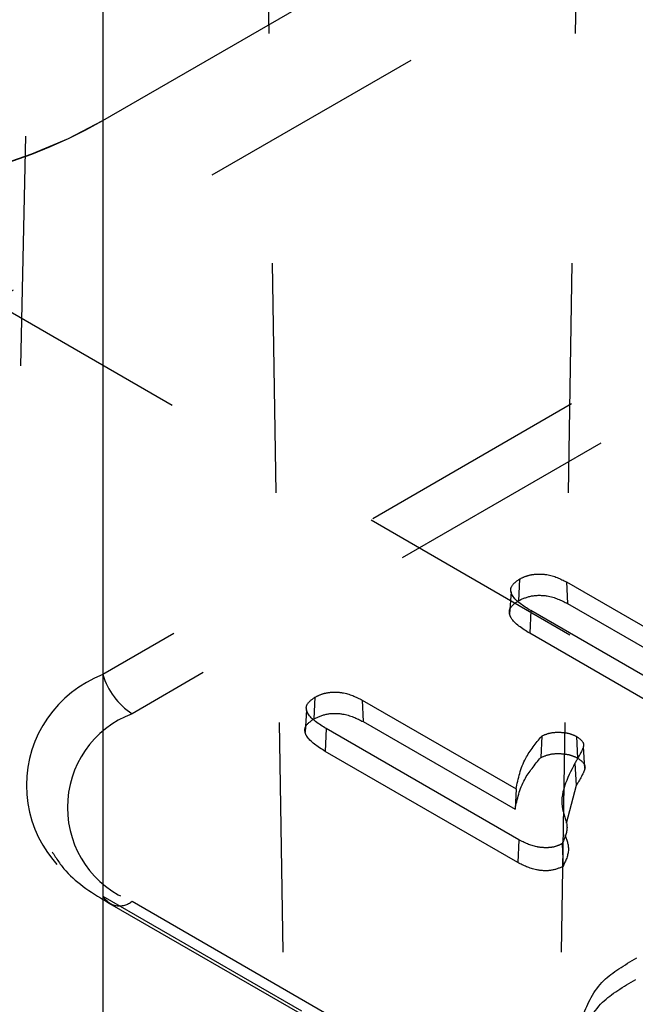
# Model space of a CAD drawing. Header units: inches. Extents: x 1907 to 2452, y -210 to -54.
# Tile 531 of 656: x 2010.025 to 2010.294, y -195.891 to -195.463. Entities that reach past the tile are written whole.
import ezdxf

# ---------------------------------------------------------------- set-up
doc = ezdxf.new("R2010")
doc.units = ezdxf.units.IN
doc.header["$LTSCALE"] = 0.5
doc.header["$MEASUREMENT"] = 0
doc.linetypes.add('HIDDEN', pattern=[0.22499999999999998, 0.15, -0.075])
doc.layers.add('SID-M-H', color=4, linetype='HIDDEN')
doc.layers.add('SID-M-S', color=105, linetype='Continuous')

msp = doc.modelspace()

# ---------------------------------------------------------------- linework, layer by layer
at = {"layer": 'SID-M-H'}
for p, q in [((2015.114866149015, -198.5304592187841), (1991.780342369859, -185.0597253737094)), ((2011.0617421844, -194.9805102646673), (2009.293975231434, -196.0010204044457)), ((2010.149231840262, -196.4686398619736), (2010.1305218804, -195.2416585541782)), ((2010.252272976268, -196.4686398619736), (2010.27098293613, -195.2416585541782)), ((2010.785368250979, -195.3300491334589), (2010.06155816, -195.7478958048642)), ((2010.798125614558, -195.3470579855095), (2010.07431552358, -195.7649046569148)), ((2010.025813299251, -195.6134262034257), (2010.030623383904, -195.3884295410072)), ((2010.243014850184, -195.7063261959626), (2010.242575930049, -195.7157176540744)), ((2010.263611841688, -195.7075482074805), (2010.330633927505, -195.7462392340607)), ((2010.263611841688, -195.7075482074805), (2010.264042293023, -195.7169355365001)), ((2010.239366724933, -195.7117989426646), (2010.238752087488, -195.7214801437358)), ((2010.264042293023, -195.7169355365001), (2010.330203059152, -195.7551293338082)), ((2010.247955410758, -195.7199986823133), (2010.247512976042, -195.7298928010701)), ((2010.331872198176, -195.7684428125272), (2010.247955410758, -195.7199986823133)), ((2010.331442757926, -195.7783444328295), (2010.247512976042, -195.7298928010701)), ((2010.153930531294, -195.7577534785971), (2010.153491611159, -195.7671449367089)), ((2010.174527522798, -195.758975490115), (2010.241549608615, -195.7976665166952)), ((2010.174527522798, -195.758975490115), (2010.174957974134, -195.7683628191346)), ((2010.150282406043, -195.7632262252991), (2010.149667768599, -195.7729074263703)), ((2010.174957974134, -195.7683628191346), (2010.241118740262, -195.8065566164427)), ((2010.158871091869, -195.7714259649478), (2010.158428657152, -195.7813200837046)), ((2010.242787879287, -195.8198700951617), (2010.158871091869, -195.7714259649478)), ((2010.252742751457, -195.7746375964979), (2010.252297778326, -195.7840320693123)), ((2010.267912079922, -195.7748176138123), (2010.268348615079, -195.7842078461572)), ((2010.242358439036, -195.829771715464), (2010.158428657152, -195.7813200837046)), ((2010.27149986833, -195.7888283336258), (2010.270886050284, -195.7791479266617)), ((2010.267219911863, -195.7864373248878), (2010.267804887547, -195.7961983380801)), ((2010.241549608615, -195.7976665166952), (2010.241118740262, -195.8065566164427)), ((2010.267804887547, -195.7961983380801), (2010.263362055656, -195.8128006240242)), ((2010.242787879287, -195.8198700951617), (2010.242358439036, -195.829771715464)), ((2010.26158890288, -195.8215527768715), (2010.262019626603, -195.8314541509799)), ((2010.06155816, -195.8443219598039), (2010.284268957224, -195.9728901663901)), ((2010.06447380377, -195.8475760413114), (2010.287184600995, -195.9761442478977)), ((2010.07431552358, -195.8466014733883), (2010.297026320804, -195.9751696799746))]:
    msp.add_line(p, q, dxfattribs=at)
for centre, radius, start, end in [((2010.079856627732, -195.796108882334), 0.05156873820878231, 110.7834207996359, 249.2165792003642), ((2010.090923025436, -195.7391596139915), 0.03063684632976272, 196.567998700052, 237.1749205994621), ((2010.089818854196, -195.8057530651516), 0.04369148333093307, 110.783420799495, 249.2165792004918), ((2010.068876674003, -195.8402019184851), 0.008398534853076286, 209.3778342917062, 310.360523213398)]:
    msp.add_arc(centre, radius, start, end, dxfattribs=at)
msp.add_ellipse((2009.922363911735, -195.4261736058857), major_axis=(0.1968503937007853, 0), ratio=0.5776834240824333, start_param=3.927333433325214, end_param=5.497444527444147, dxfattribs=at)
for points, knots in [([(2010.243014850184, -195.7063261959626), (2010.244128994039, -195.7057685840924), (2010.246334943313, -195.7046645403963), (2010.250621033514, -195.7039571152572), (2010.257085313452, -195.7042989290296), (2010.260911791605, -195.706203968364), (2010.263611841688, -195.7075482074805)], [0, 0, 0, 0, 0.1880343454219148, 0.3722986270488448, 0.5570796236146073, 1, 1, 1, 1]), ([(2010.247955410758, -195.7199986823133), (2010.244734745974, -195.7179868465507), (2010.24072209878, -195.7154802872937), (2010.239172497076, -195.7115940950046), (2010.239392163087, -195.7089324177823), (2010.241563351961, -195.7073704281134), (2010.243014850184, -195.7063261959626)], [0, 0, 0, 0, 0.5064360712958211, 0.6309719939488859, 0.7532948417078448, 1, 1, 1, 1]), ([(2010.242575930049, -195.7157176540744), (2010.244386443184, -195.7148876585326), (2010.248002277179, -195.7132300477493), (2010.256757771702, -195.7133140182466), (2010.261278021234, -195.715561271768), (2010.264042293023, -195.7169355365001)], [0, 0, 0, 0, 0.2803614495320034, 0.5599188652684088, 1, 1, 1, 1]), ([(2010.247512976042, -195.7298928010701), (2010.244231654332, -195.7278355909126), (2010.24012200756, -195.7252590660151), (2010.238545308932, -195.7212459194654), (2010.238788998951, -195.7184524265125), (2010.241062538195, -195.7168105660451), (2010.242575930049, -195.7157176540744)], [0, 0, 0, 0, 0.4994682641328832, 0.625552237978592, 0.7507471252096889, 1, 1, 1, 1]), ([(2010.153930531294, -195.7577534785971), (2010.155044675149, -195.7571958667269), (2010.157250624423, -195.7560918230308), (2010.161536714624, -195.7553843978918), (2010.168000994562, -195.7557262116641), (2010.171827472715, -195.7576312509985), (2010.174527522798, -195.758975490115)], [0, 0, 0, 0, 0.1880343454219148, 0.3722986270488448, 0.5570796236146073, 1, 1, 1, 1]), ([(2010.158871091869, -195.7714259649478), (2010.155650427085, -195.7694141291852), (2010.151637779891, -195.7669075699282), (2010.150088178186, -195.7630213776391), (2010.150307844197, -195.7603597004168), (2010.152479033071, -195.758797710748), (2010.153930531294, -195.7577534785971)], [0, 0, 0, 0, 0.5064360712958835, 0.6309719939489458, 0.7532948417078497, 1, 1, 1, 1]), ([(2010.153491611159, -195.7671449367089), (2010.155302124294, -195.7663149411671), (2010.158917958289, -195.7646573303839), (2010.167673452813, -195.7647413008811), (2010.172193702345, -195.7669885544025), (2010.174957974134, -195.7683628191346)], [0, 0, 0, 0, 0.2803614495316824, 0.5599188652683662, 1, 1, 1, 1]), ([(2010.158428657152, -195.7813200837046), (2010.155147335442, -195.7792628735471), (2010.15103768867, -195.7766863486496), (2010.149460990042, -195.7726732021), (2010.149704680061, -195.769879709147), (2010.151978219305, -195.7682378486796), (2010.153491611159, -195.7671449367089)], [0, 0, 0, 0, 0.4994682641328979, 0.6255522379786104, 0.7507471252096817, 1, 1, 1, 1]), ([(2010.252742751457, -195.7746375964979), (2010.254005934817, -195.7740964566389), (2010.256548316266, -195.7730073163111), (2010.261059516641, -195.7729047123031), (2010.265031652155, -195.7734565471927), (2010.266951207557, -195.7743635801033), (2010.267912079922, -195.7748176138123)], [0, 0, 0, 0, 0.2775660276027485, 0.5586510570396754, 0.7790738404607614, 1, 1, 1, 1]), ([(2010.241549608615, -195.7976665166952), (2010.242519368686, -195.7931328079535), (2010.244234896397, -195.7851125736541), (2010.250164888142, -195.7778114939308), (2010.252742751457, -195.7746375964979)], [0, 0, 0, 0, 0.565283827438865, 1, 1, 1, 1]), ([(2010.267912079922, -195.7748176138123), (2010.269186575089, -195.7757405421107), (2010.271756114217, -195.7776012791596), (2010.269890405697, -195.7819103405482), (2010.268244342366, -195.7847007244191), (2010.267219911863, -195.7864373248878)], [0, 0, 0, 0, 0.2709542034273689, 0.5462770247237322, 1, 1, 1, 1]), ([(2010.241118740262, -195.8065566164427), (2010.242084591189, -195.8021399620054), (2010.243802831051, -195.7942827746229), (2010.249710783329, -195.7871537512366), (2010.252297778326, -195.7840320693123)], [0, 0, 0, 0, 0.5621164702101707, 1, 1, 1, 1]), ([(2010.252297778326, -195.7840320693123), (2010.253640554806, -195.783455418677), (2010.256331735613, -195.7822997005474), (2010.261109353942, -195.7821852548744), (2010.265305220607, -195.7827702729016), (2010.26733451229, -195.7837288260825), (2010.268348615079, -195.7842078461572)], [0, 0, 0, 0, 0.279005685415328, 0.5591807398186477, 0.7797083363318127, 1, 1, 1, 1]), ([(2010.268348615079, -195.7842078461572), (2010.269693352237, -195.7851853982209), (2010.272390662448, -195.7871461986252), (2010.270536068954, -195.7915973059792), (2010.268842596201, -195.7944501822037), (2010.267804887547, -195.7961983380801)], [0, 0, 0, 0, 0.2779715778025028, 0.5575629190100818, 1, 1, 1, 1]), ([(2010.267219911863, -195.7864373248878), (2010.263795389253, -195.7931255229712), (2010.25902026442, -195.8024514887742), (2010.264974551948, -195.8142107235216), (2010.262675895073, -195.8191955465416), (2010.26158890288, -195.8215527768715)], [0, 0, 0, 0, 0.5720161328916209, 0.7976143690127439, 1, 1, 1, 1]), ([(2010.26158890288, -195.8215527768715), (2010.260566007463, -195.822052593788), (2010.258537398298, -195.8230438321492), (2010.25450388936, -195.8234105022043), (2010.248723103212, -195.8228210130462), (2010.245244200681, -195.8210913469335), (2010.242787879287, -195.8198700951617)], [0, 0, 0, 0, 0.1861098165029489, 0.3690935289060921, 0.5545408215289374, 1, 1, 1, 1]), ([(2010.262808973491, -195.8175837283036), (2010.263615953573, -195.8197513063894), (2010.265346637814, -195.8243999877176), (2010.263177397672, -195.8289993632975), (2010.262019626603, -195.8314541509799)], [0, 0, 0, 0, 0.4662780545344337, 1, 1, 1, 1]), ([(2010.039445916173, -195.8250559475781), (2010.041292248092, -195.8279355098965), (2010.047106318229, -195.8370032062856), (2010.05742913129, -195.8432874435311), (2010.06447380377, -195.8475760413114)], [0, 0, 0, 0, 0.3175627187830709, 0.9999999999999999, 0.9999999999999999, 0.9999999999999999, 0.9999999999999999]), ([(2010.262019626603, -195.8314541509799), (2010.260306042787, -195.8321771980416), (2010.256871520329, -195.8336263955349), (2010.248944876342, -195.8330267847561), (2010.244857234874, -195.8310066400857), (2010.242358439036, -195.829771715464)], [0, 0, 0, 0, 0.2790370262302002, 0.5592716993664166, 1, 1, 1, 1]), ([(2010.270685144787, -195.8963598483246), (2010.272905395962, -195.8910114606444), (2010.276895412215, -195.881399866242), (2010.288832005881, -195.8743885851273), (2010.294126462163, -195.8712787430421)], [0, 0, 0, 0, 0.5564516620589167, 1, 1, 1, 1]), ([(2010.270066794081, -195.9059835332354), (2010.272307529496, -195.9005746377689), (2010.276325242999, -195.890876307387), (2010.288362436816, -195.8838009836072), (2010.293686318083, -195.8806716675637)], [0, 0, 0, 0, 0.557714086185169, 0.9999999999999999, 0.9999999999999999, 0.9999999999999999, 0.9999999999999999])]:
    msp.add_open_spline(points, degree=3, knots=knots, dxfattribs=at)
at = {"layer": 'SID-M-S'}
for p, q in [((2010.061473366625, -195.3657389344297), (2010.061473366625, -195.5066327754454)), ((2010.061473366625, -195.5066327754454), (2010.299002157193, -195.3695103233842)), ((2010.061510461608, -195.5066113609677), (2010.061510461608, -197.0476667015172))]:
    msp.add_line(p, q, dxfattribs=at)
msp.add_ellipse((2009.922363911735, -195.4261307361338), major_axis=(0.1968503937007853, 0), ratio=0.5779912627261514, start_param=3.927599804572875, end_param=5.497178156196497, dxfattribs=at)

doc.saveas('drawing.dxf')
